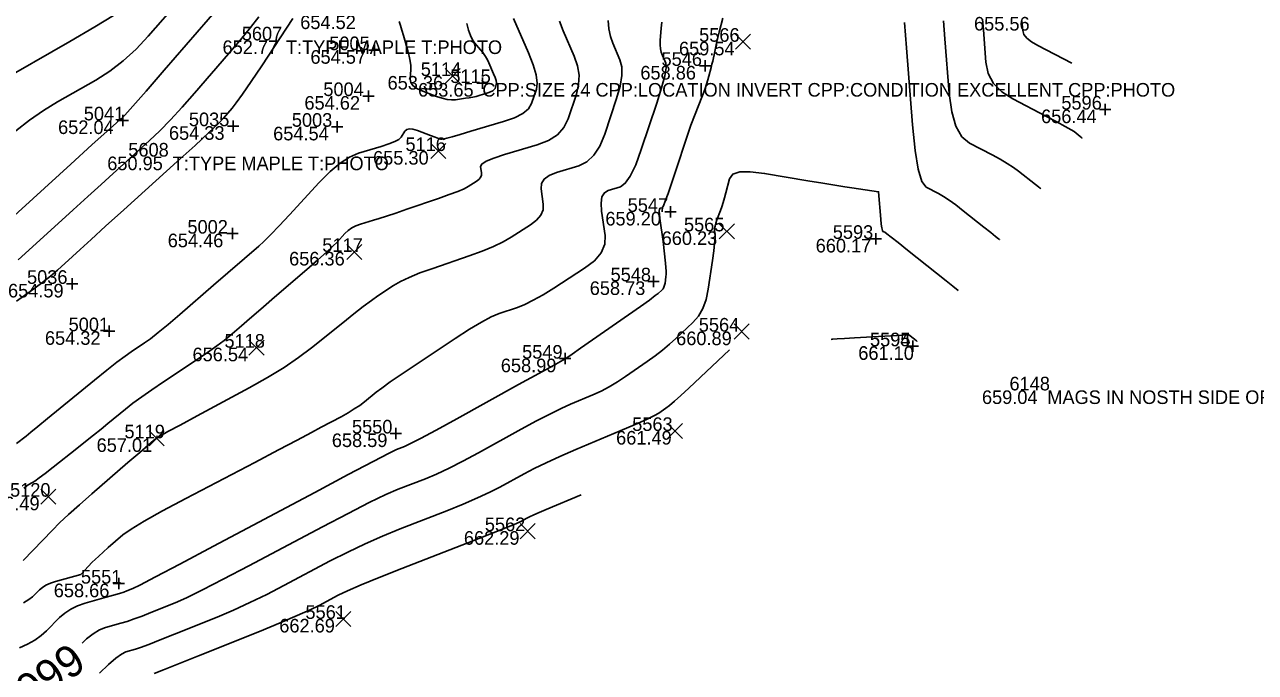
# Model space of a CAD drawing. Extents: x 2129350 to 2137777, y 657588 to 659885.
# Drawn here: x 2132929.2 to 2133037.9, y 658364.2 to 658421.4 of the extents above; entities that cross this region are included whole.
import ezdxf

# ---------------------------------------------------------------- set-up
doc = ezdxf.new("R2010")
doc.units = 0
for name, color, linetype in [('DT_X_Contour_Major', 7, 'Continuous'), ('DT_X_Contour_Minor', 7, 'Continuous'), ('SV_X_Random_Point', 7, 'Continuous'), ('SV_X_Shot_Marker', 7, 'Continuous'), ('SV_X_Text_Comment', 7, 'Continuous'), ('SV_X_Text_Elevation', 7, 'Continuous'), ('SV_X_Text_Name', 7, 'Continuous')]:
    doc.layers.add(name, color=color, linetype=linetype)

msp = doc.modelspace()

# ---------------------------------------------------------------- linework, layer by layer
at = {"layer": 'DT_X_Contour_Major'}
for points in [[(2132926.58, 658416.1), (2132933.18, 658419.87), (2132935.39, 658421.15), (2132937.04, 658422.15)], [(2132928.46, 658384.38), (2132929.31, 658385.05), (2132929.73, 658385.39), (2132930.36, 658385.9), (2132931.21, 658386.59), (2132935.37, 658389.99), (2132936.45, 658390.86), (2132937.34, 658391.57), (2132938.05, 658392.11), (2132938.58, 658392.48), (2132939.76, 658393.27), (2132940.29, 658393.64), (2132940.98, 658394.19), (2132941.85, 658394.9), (2132942.88, 658395.78), (2132945.86, 658398.36), (2132949.85, 658401.8), (2132950.31, 658402.22), (2132950.91, 658402.82), (2132951.66, 658403.61), (2132952.57, 658404.58), (2132955.19, 658407.42), (2132956.15, 658408.38), (2132957.04, 658409.13), (2132957.88, 658409.67), (2132958.67, 658410), (2132960.68, 658410.6), (2132961.35, 658410.82), (2132961.87, 658411.03), (2132962.23, 658411.23), (2132962.43, 658411.43), (2132962.75, 658411.95), (2132962.92, 658412.1), (2132963.16, 658412.15), (2132963.47, 658412.12), (2132963.87, 658412), (2132965.03, 658411.56), (2132965.43, 658411.41), (2132965.73, 658411.31), (2132965.94, 658411.26), (2132966.06, 658411.24), (2132966.26, 658411.27), (2132966.47, 658411.32), (2132966.92, 658411.45), (2132967.63, 658411.65), (2132968.58, 658411.94), (2132971.47, 658412.8), (2132972.43, 658413.14), (2132973.17, 658413.52), (2132973.67, 658413.93), (2132973.95, 658414.39), (2132974.37, 658415.65), (2132974.44, 658416.2), (2132974.36, 658416.92), (2132974.1, 658417.81), (2132973.68, 658418.86), (2132972.34, 658421.89)], [(2133011.61, 658397.89), (2133011.61, 658397.9), (2133011.14, 658398.28), (2133010.54, 658398.76), (2133007.15, 658401.45), (2133006.31, 658402.12), (2133005.69, 658402.6), (2133005.3, 658402.9), (2133005.13, 658403.03), (2133004.97, 658403.11), (2133004.92, 658403.2), (2133004.86, 658403.41), (2133004.82, 658403.74), (2133004.77, 658404.2), (2133004.58, 658406.61), (2133002.21, 658406.95), (2133001.59, 658407.05), (2133000.73, 658407.19), (2132999.65, 658407.37), (2132998.33, 658407.58), (2132994.52, 658408.22), (2132993.25, 658408.37), (2132992.32, 658408.35), (2132991.7, 658408.15), (2132991.42, 658407.76), (2132991.1, 658406.51), (2132990.98, 658406.06), (2132990.86, 658405.65), (2132990.74, 658405.28), (2132990.62, 658404.95), (2132990.31, 658404.12), (2132990.21, 658403.83), (2132990.14, 658403.57), (2132990.1, 658403.35), (2132990.1, 658403.18), (2132990.15, 658402.75), (2132990.15, 658402.49), (2132990.11, 658402.04), (2132990.03, 658401.38), (2132989.91, 658400.53), (2132989.55, 658398), (2132989.36, 658397.1), (2132989.07, 658396.31), (2132988.67, 658395.63), (2132988.17, 658395.06), (2132986.69, 658393.67), (2132986.12, 658393.15), (2132985.5, 658392.64), (2132984.85, 658392.13), (2132984.16, 658391.63), (2132982.25, 658390.3), (2132981.53, 658389.83), (2132980.81, 658389.4), (2132980.08, 658389.02), (2132979.34, 658388.68), (2132977.37, 658387.85), (2132976.55, 658387.48), (2132975.55, 658386.99), (2132974.38, 658386.39), (2132973.04, 658385.66), (2132969.25, 658383.57), (2132967.89, 658382.84), (2132966.66, 658382.21), (2132965.56, 658381.7), (2132964.59, 658381.29), (2132962.18, 658380.35), (2132961.08, 658379.88), (2132959.6, 658379.18), (2132957.74, 658378.23), (2132955.49, 658377.05), (2132948.97, 658373.59), (2132946.73, 658372.42), (2132944.9, 658371.48), (2132943.48, 658370.79), (2132942.47, 658370.34), (2132940.32, 658369.48), (2132939.55, 658369.17), (2132938.86, 658368.91), (2132938.24, 658368.7), (2132937.69, 658368.54), (2132936.33, 658368.15), (2132935.8, 658367.95), (2132935.25, 658367.61), (2132934.66, 658367.16), (2132934.27, 658366.79)]]:
    msp.add_lwpolyline(points, dxfattribs=at)
at = {"layer": 'DT_X_Contour_Minor'}
for points in [[(2132927.62, 658403.9), (2132933.27, 658409.05), (2132935.13, 658410.74), (2132936.48, 658411.96), (2132937.31, 658412.7), (2132937.62, 658412.97), (2132937.76, 658413.06), (2132938.04, 658413.35), (2132938.75, 658414.15), (2132939.91, 658415.48), (2132941.51, 658417.32), (2132946.35, 658422.92)], [(2132928.41, 658411.99), (2132929.62, 658412.92), (2132930.84, 658413.77), (2132932.1, 658414.54), (2132935.47, 658416.46), (2132936.71, 658417.25), (2132937.9, 658418.15), (2132939.02, 658419.18), (2132940.1, 658420.32), (2132942.88, 658423.54)], [(2132928.48, 658396.95), (2132929.68, 658397.81), (2132930.68, 658398.55), (2132931.48, 658399.17), (2132932.08, 658399.69), (2132933.42, 658400.9), (2132934.08, 658401.5), (2132935.05, 658402.39), (2132936.34, 658403.56), (2132937.95, 658405.01), (2132942.66, 658409.27), (2132944.24, 658410.7), (2132945.45, 658411.82), (2132946.29, 658412.62), (2132946.75, 658413.11), (2132947.5, 658413.97), (2132947.87, 658414.44), (2132948.43, 658415.23), (2132949.18, 658416.32), (2132950.12, 658417.73), (2132952.88, 658421.88)], [(2132928.62, 658400.6), (2132929.88, 658401.74), (2132933.48, 658405.02), (2132934.77, 658406.2), (2132935.94, 658407.26), (2132936.99, 658408.21), (2132937.91, 658409.05), (2132940.21, 658411.13), (2132941.11, 658411.97), (2132942.07, 658412.95), (2132943.1, 658414.06), (2132944.19, 658415.3), (2132947.19, 658418.78), (2132948.24, 658420.02), (2132949.12, 658421.11), (2132949.85, 658422.05)], [(2132990.83, 658421.91), (2132990.52, 658420.7), (2132990.31, 658419.87), (2132990.21, 658419.41), (2132990.06, 658418.68), (2132990, 658418.41), (2132989.94, 658418.13), (2132989.87, 658417.85), (2132989.8, 658417.57), (2132989.61, 658416.81), (2132989.52, 658416.49), (2132989.39, 658416.1), (2132989.23, 658415.64), (2132989.03, 658415.11), (2132988.02, 658412.47), (2132986.33, 658407.41), (2132986.01, 658406.46), (2132985.75, 658405.78), (2132985.58, 658405.36), (2132985.47, 658405.2), (2132985.29, 658405.15), (2132985.24, 658405.08), (2132985.22, 658404.9), (2132985.23, 658404.62), (2132985.28, 658404.24), (2132985.57, 658402.22), (2132985.78, 658400.31), (2132985.81, 658399.93), (2132985.83, 658399.6), (2132985.83, 658399.32), (2132985.81, 658399.09), (2132985.73, 658398.55), (2132985.69, 658398.36), (2132985.63, 658398.2), (2132985.55, 658398.05), (2132985.44, 658397.93), (2132985.13, 658397.64), (2132984.87, 658397.44), (2132984.35, 658397.05), (2132983.56, 658396.49), (2132982.5, 658395.75), (2132978.27, 658392.8), (2132977.52, 658392.28), (2132977.07, 658391.96), (2132976.92, 658391.86), (2132976.91, 658391.85), (2132975.88, 658391.28), (2132974.59, 658390.58), (2132972.8, 658389.59), (2132967.34, 658386.58), (2132965.52, 658385.58), (2132964.14, 658384.84), (2132963.21, 658384.35), (2132962.73, 658384.12), (2132962.03, 658383.85), (2132961.38, 658383.54), (2132959.96, 658382.81), (2132957.76, 658381.65), (2132954.8, 658380.08), (2132945.86, 658375.33), (2132942.9, 658373.76), (2132940.73, 658372.62), (2132939.35, 658371.9), (2132938.75, 658371.61), (2132938.21, 658371.39), (2132937.94, 658371.29), (2132937.55, 658371.16), (2132937.04, 658371.01), (2132936.4, 658370.83), (2132934.53, 658370.3), (2132933.86, 658370.07), (2132933.26, 658369.78), (2132932.73, 658369.43), (2132932.27, 658369.03), (2132931.12, 658367.86), (2132930.64, 658367.44), (2132930.09, 658367.04), (2132929.45, 658366.69), (2132928.72, 658366.36)], [(2132980.71, 658421.73), (2132980.77, 658420.98), (2132980.9, 658420.31), (2132981.11, 658419.73), (2132981.75, 658418.26), (2132981.92, 658417.64), (2132981.92, 658416.86), (2132981.76, 658415.92), (2132981.45, 658414.82), (2132980.4, 658411.69), (2132979.97, 658410.64), (2132979.44, 658409.82), (2132978.83, 658409.24), (2132978.13, 658408.9), (2132976.14, 658408.31), (2132975.49, 658408.05), (2132975.05, 658407.72), (2132974.82, 658407.32), (2132974.79, 658406.85), (2132974.98, 658405.51), (2132974.96, 658405.02), (2132974.77, 658404.55), (2132974.39, 658404.1), (2132973.84, 658403.68), (2132972.14, 658402.59), (2132971.43, 658402.18), (2132970.58, 658401.77), (2132969.58, 658401.35), (2132968.44, 658400.94), (2132965.22, 658399.84), (2132964.09, 658399.44), (2132963.14, 658399.05), (2132962.37, 658398.68), (2132961.76, 658398.33), (2132960.38, 658397.41), (2132959.8, 658397.01), (2132959.08, 658396.48), (2132958.24, 658395.82), (2132957.27, 658395.05), (2132954.5, 658392.82), (2132953.38, 658391.97), (2132952.09, 658391.1), (2132950.63, 658390.21), (2132949, 658389.3), (2132944.42, 658386.83), (2132942.92, 658386.02), (2132941.83, 658385.44), (2132941.18, 658385.08), (2132940.94, 658384.95), (2132940.87, 658384.91), (2132940.85, 658384.89), (2132940.84, 658384.88), (2132940.82, 658384.87), (2132940.82, 658384.87), (2132940.8, 658384.86), (2132940.8, 658384.85), (2132940.79, 658384.85), (2132940.78, 658384.84), (2132940.76, 658384.83), (2132940.72, 658384.79), (2132940.56, 658384.65), (2132940.1, 658384.26), (2132939.35, 658383.61), (2132938.31, 658382.71), (2132935.13, 658379.96), (2132934.02, 658378.98), (2132933.07, 658378.12), (2132932.27, 658377.38), (2132931.64, 658376.75), (2132929.07, 658374.07)], [(2133013.76, 658421.83), (2133013.84, 658420.89), (2133014.06, 658418.05), (2133014.27, 658417.05), (2133014.74, 658416.17), (2133015.46, 658415.42), (2133016.43, 658414.79), (2133019.35, 658413.28), (2133020.33, 658412.77), (2133021.07, 658412.37), (2133021.58, 658412.08), (2133021.85, 658411.91), (2133022.38, 658411.48), (2133022.53, 658411.36), (2133022.55, 658411.35), (2133022.55, 658411.35)], [(2132985.44, 658421.56), (2132985.38, 658421.03), (2132985.31, 658419.96), (2132985.31, 658419.57), (2132985.33, 658419.22), (2132985.39, 658418.91), (2132985.49, 658418.64), (2132985.79, 658417.96), (2132985.82, 658417.55), (2132985.7, 658416.82), (2132985.42, 658415.77), (2132984.99, 658414.41), (2132983.63, 658410.34), (2132983.14, 658408.99), (2132982.66, 658407.99), (2132982.22, 658407.35), (2132981.8, 658407.05), (2132980.71, 658406.73), (2132980.37, 658406.52), (2132980.16, 658406.15), (2132980.08, 658405.6), (2132980.13, 658404.89), (2132980.43, 658402.75), (2132980.4, 658401.97), (2132980.09, 658401.23), (2132979.5, 658400.52), (2132978.63, 658399.85), (2132975.92, 658398.11), (2132974.96, 658397.51), (2132974.1, 658397.03), (2132973.34, 658396.66), (2132972.69, 658396.39), (2132971.08, 658395.85), (2132970.39, 658395.56), (2132969.51, 658395.1), (2132968.45, 658394.47), (2132967.21, 658393.66), (2132963.66, 658391.3), (2132962.44, 658390.49), (2132961.46, 658389.82), (2132960.72, 658389.29), (2132960.22, 658388.91), (2132959.19, 658388.08), (2132958.77, 658387.76), (2132958.29, 658387.44), (2132957.74, 658387.1), (2132957.12, 658386.76), (2132955.38, 658385.82), (2132954.52, 658385.36), (2132953.26, 658384.7), (2132951.59, 658383.82), (2132949.5, 658382.73), (2132943.41, 658379.55), (2132941.35, 658378.45), (2132939.74, 658377.55), (2132938.58, 658376.84), (2132937.86, 658376.33), (2132936.57, 658375.21), (2132936.12, 658374.81), (2132935.73, 658374.46), (2132935.42, 658374.16), (2132935.16, 658373.91), (2132934.14, 658372.84), (2132931.9, 658372.21), (2132931.46, 658372.06), (2132931.07, 658371.89), (2132930.75, 658371.7), (2132930.49, 658371.48), (2132929.89, 658370.87), (2132929.57, 658370.62), (2132929.08, 658370.33)], [(2132976.4, 658421.67), (2132976.72, 658420.81), (2132977.72, 658418.56), (2132978.01, 658417.72), (2132978.14, 658416.89), (2132978.1, 658416.06), (2132977.91, 658415.23), (2132977.18, 658413.04), (2132976.8, 658412.28), (2132976.22, 658411.64), (2132975.44, 658411.13), (2132974.45, 658410.75), (2132971.56, 658409.88), (2132970.61, 658409.57), (2132969.95, 658409.29), (2132969.56, 658409.04), (2132969.45, 658408.82), (2132969.53, 658408.27), (2132969.52, 658408.07), (2132969.44, 658407.87), (2132969.29, 658407.69), (2132969.06, 658407.52), (2132968.36, 658407.07), (2132968, 658406.87), (2132967.44, 658406.63), (2132966.68, 658406.35), (2132965.73, 658406.01), (2132962.93, 658405.06), (2132961.96, 658404.73), (2132961.15, 658404.46), (2132960.49, 658404.25), (2132959.98, 658404.09), (2132958.85, 658403.75), (2132958.44, 658403.61), (2132958.08, 658403.42), (2132957.75, 658403.2), (2132957.47, 658402.93), (2132956.77, 658402.17), (2132956.41, 658401.81), (2132955.84, 658401.29), (2132955.07, 658400.6), (2132954.11, 658399.76), (2132951.25, 658397.3), (2132950.27, 658396.45), (2132948.81, 658395.19), (2132948.33, 658394.78), (2132947.29, 658393.88), (2132946.81, 658393.49), (2132946.16, 658393.01), (2132945.33, 658392.43), (2132944.33, 658391.76), (2132941.44, 658389.83), (2132940.41, 658389.14), (2132939.52, 658388.51), (2132938.74, 658387.94), (2132938.1, 658387.43), (2132936.54, 658386.16), (2132935.93, 658385.66), (2132935.27, 658385.13), (2132934.56, 658384.56), (2132933.8, 658383.96), (2132931.71, 658382.31), (2132931.01, 658381.76), (2132930.47, 658381.35), (2132930.09, 658381.07), (2132929.88, 658380.94), (2132929.51, 658380.76), (2132929.35, 658380.64), (2132929.11, 658380.44)], [(2132962.25, 658421.63), (2132962.37, 658421.28), (2132962.49, 658420.87), (2132962.63, 658420.4), (2132963.02, 658419.04), (2132963.15, 658418.56), (2132963.23, 658418.13), (2132963.28, 658417.74), (2132963.28, 658417.4), (2132963.23, 658416.55), (2132963.28, 658416.25), (2132963.46, 658415.98), (2132963.77, 658415.74), (2132964.21, 658415.53), (2132965.55, 658415.02), (2132966.04, 658414.86), (2132966.48, 658414.76), (2132966.87, 658414.71), (2132967.23, 658414.73), (2132968.11, 658414.85), (2132968.44, 658414.9), (2132968.75, 658414.95), (2132969.05, 658415.02), (2132969.33, 658415.1), (2132970.08, 658415.32), (2132970.33, 658415.41), (2132970.52, 658415.51), (2132970.65, 658415.62), (2132970.72, 658415.73), (2132970.83, 658416.06), (2132970.84, 658416.21), (2132970.81, 658416.42), (2132970.73, 658416.69), (2132970.59, 658417.02), (2132970.17, 658417.97), (2132970.01, 658418.31), (2132969.83, 658418.62), (2132969.65, 658418.9), (2132969.45, 658419.14), (2132968.92, 658419.74), (2132968.72, 658420.02), (2132968.55, 658420.39), (2132968.39, 658420.87), (2132968.24, 658421.45)], [(2133006.86, 658421.53), (2133007.04, 658419.3), (2133007.58, 658412.51), (2133007.8, 658410.26), (2133008.08, 658408.59), (2133008.41, 658407.5), (2133008.79, 658407), (2133009.87, 658406.44), (2133010.31, 658406.19), (2133010.82, 658405.86), (2133011.4, 658405.44), (2133012.05, 658404.93), (2133013.88, 658403.48), (2133014.49, 658403), (2133014.91, 658402.66), (2133015.17, 658402.45), (2133015.26, 658402.38), (2133015.25, 658402.38)], [(2133010.31, 658421.68), (2133010.44, 658420.09), (2133010.82, 658415.28), (2133011.04, 658413.65), (2133011.41, 658412.38), (2133011.93, 658411.46), (2133012.61, 658410.89), (2133014.61, 658409.86), (2133015.32, 658409.48), (2133015.95, 658409.11), (2133016.49, 658408.76), (2133016.95, 658408.42), (2133018.43, 658407.24), (2133018.69, 658407.03), (2133018.85, 658406.91), (2133018.9, 658406.87), (2133018.9, 658406.86)], [(2133017.24, 658421.68), (2133017.31, 658420.82), (2133017.41, 658420.49), (2133017.67, 658420.17), (2133018.08, 658419.84), (2133018.64, 658419.51), (2133021.65, 658417.96)], [(2133007.96, 658393.41), (2133007.97, 658393.42), (2133007.95, 658393.43), (2133007.76, 658393.59), (2133007.26, 658393.98), (2133002.47, 658393.71), (2133001.57, 658393.66), (2133000.93, 658393.62), (2133000.55, 658393.6), (2133000.44, 658393.59), (2133000.49, 658393.58)], [(2132991.42, 658392.67), (2132987.82, 658389.29), (2132987.12, 658388.63), (2132986.55, 658388.12), (2132986.11, 658387.75), (2132985.81, 658387.51), (2132985.18, 658387.08), (2132984.8, 658386.86), (2132984.1, 658386.52), (2132983.09, 658386.07), (2132981.77, 658385.51), (2132977.84, 658383.86), (2132976.45, 658383.26), (2132975.23, 658382.7), (2132974.17, 658382.2), (2132973.29, 658381.73), (2132971.15, 658380.55), (2132970.25, 658380.09), (2132969.17, 658379.59), (2132967.9, 658379.05), (2132966.45, 658378.46), (2132962.33, 658376.86), (2132960.79, 658376.23), (2132959.25, 658375.55), (2132957.71, 658374.82), (2132956.17, 658374.03), (2132952.08, 658371.85), (2132950.57, 658371.07), (2132949.08, 658370.35), (2132947.62, 658369.68), (2132946.2, 658369.08), (2132942.43, 658367.56), (2132941.16, 658367.06), (2132940.16, 658366.67), (2132939.43, 658366.4), (2132938.98, 658366.25), (2132938.13, 658366.01), (2132937.75, 658365.82), (2132937.23, 658365.44), (2132936.59, 658364.88), (2132935.81, 658364.12)], [(2132978.31, 658379.86), (2132975.22, 658378.56), (2132974.61, 658378.3), (2132974.13, 658378.09), (2132973.77, 658377.92), (2132973.53, 658377.8), (2132973.05, 658377.54), (2132972.62, 658377.34), (2132971.68, 658376.96), (2132970.25, 658376.39), (2132968.32, 658375.64), (2132962.49, 658373.37), (2132960.49, 658372.58), (2132958.89, 658371.92), (2132957.68, 658371.4), (2132956.86, 658371), (2132955.2, 658370.11), (2132954.4, 658369.72), (2132953.25, 658369.21), (2132951.76, 658368.58), (2132949.92, 658367.82), (2132944.55, 658365.65), (2132942.77, 658364.94), (2132941.46, 658364.42), (2132940.63, 658364.09)]]:
    msp.add_lwpolyline(points, dxfattribs=at)
at = {"layer": 'SV_X_Random_Point'}
for p, q in [((2132991.94, 658419.18), (2132993.27, 658420.51)), ((2132991.94, 658420.51), (2132993.27, 658419.18)), ((2132966.31, 658416.15), (2132967.65, 658417.48)), ((2132966.31, 658417.48), (2132967.65, 658416.15)), ((2132965.04, 658409.53), (2132966.38, 658410.87)), ((2132965.04, 658410.87), (2132966.38, 658409.53)), ((2132990.52, 658402.44), (2132991.85, 658403.78)), ((2132990.52, 658403.78), (2132991.85, 658402.44)), ((2132957.63, 658400.63), (2132958.96, 658401.96)), ((2132957.63, 658401.96), (2132958.96, 658400.63)), ((2132991.82, 658393.6), (2132993.16, 658394.94)), ((2132991.82, 658394.94), (2132993.16, 658393.6)), ((2132948.99, 658392.18), (2132950.33, 658393.52)), ((2132948.99, 658393.52), (2132950.33, 658392.18)), ((2132985.95, 658384.84), (2132987.28, 658386.17)), ((2132985.95, 658386.17), (2132987.28, 658384.84)), ((2132940.17, 658384.18), (2132941.5, 658385.51)), ((2132940.17, 658385.51), (2132941.5, 658384.18)), ((2132930.61, 658379.04), (2132931.95, 658380.37)), ((2132930.61, 658380.37), (2132931.95, 658379.04)), ((2132972.93, 658375.99), (2132974.27, 658377.33)), ((2132972.93, 658377.33), (2132974.27, 658375.99)), ((2132956.67, 658368.25), (2132958, 658369.58)), ((2132956.67, 658369.58), (2132958, 658368.25))]:
    msp.add_line(p, q, dxfattribs=at)
at = {"layer": 'SV_X_Shot_Marker'}
for p, q in [((2132960.07, 658419.6), (2132960.07, 658418.6)), ((2132959.57, 658419.1), (2132960.57, 658419.1)), ((2132960.07, 658419.1), (2132960.07, 658419.1)), ((2132988.77, 658417.71), (2132989.77, 658417.71)), ((2132989.27, 658418.21), (2132989.27, 658417.21)), ((2132989.27, 658417.71), (2132989.27, 658417.71)), ((2132969.6, 658416.7), (2132969.6, 658415.7)), ((2132959.54, 658415.55), (2132959.54, 658414.55)), ((2132969.1, 658416.2), (2132970.1, 658416.2)), ((2132969.6, 658416.2), (2132969.6, 658416.2)), ((2132959.04, 658415.05), (2132960.04, 658415.05)), ((2132959.54, 658415.05), (2132959.54, 658415.05)), ((2133024.59, 658414.36), (2133024.59, 658413.36)), ((2132937.87, 658413.4), (2132937.87, 658412.4)), ((2133024.09, 658413.86), (2133025.09, 658413.86)), ((2133024.59, 658413.86), (2133024.59, 658413.86)), ((2132937.37, 658412.9), (2132938.37, 658412.9)), ((2132937.87, 658412.9), (2132937.87, 658412.9)), ((2132947.09, 658412.39), (2132948.09, 658412.39)), ((2132947.59, 658412.89), (2132947.59, 658411.89)), ((2132947.59, 658412.39), (2132947.59, 658412.39)), ((2132956.27, 658412.34), (2132957.27, 658412.34)), ((2132956.77, 658412.84), (2132956.77, 658411.84)), ((2132956.77, 658412.34), (2132956.77, 658412.34)), ((2132985.71, 658404.83), (2132986.71, 658404.83)), ((2132986.21, 658405.33), (2132986.21, 658404.33)), ((2132986.21, 658404.83), (2132986.21, 658404.83)), ((2132947.55, 658403.41), (2132947.55, 658402.41)), ((2132947.05, 658402.91), (2132948.05, 658402.91)), ((2132947.55, 658402.91), (2132947.55, 658402.91)), ((2133003.83, 658402.45), (2133004.83, 658402.45)), ((2133004.33, 658402.95), (2133004.33, 658401.95)), ((2133004.33, 658402.45), (2133004.33, 658402.45)), ((2132933.38, 658398.98), (2132933.38, 658397.98)), ((2132984.71, 658399.2), (2132984.71, 658398.2)), ((2132932.88, 658398.48), (2132933.88, 658398.48)), ((2132933.38, 658398.48), (2132933.38, 658398.48)), ((2132984.21, 658398.7), (2132985.21, 658398.7)), ((2132984.71, 658398.7), (2132984.71, 658398.7)), ((2132936.64, 658394.8), (2132936.64, 658393.8)), ((2132936.14, 658394.3), (2132937.14, 658394.3)), ((2132936.64, 658394.3), (2132936.64, 658394.3)), ((2133007.61, 658393.47), (2133007.61, 658392.47)), ((2133007.61, 658393.47), (2133007.61, 658392.47)), ((2132976.9, 658392.38), (2132976.9, 658391.38)), ((2133007.11, 658392.97), (2133008.11, 658392.97)), ((2133007.11, 658392.97), (2133008.11, 658392.97)), ((2133007.61, 658392.97), (2133007.61, 658392.97)), ((2133007.61, 658392.97), (2133007.61, 658392.97)), ((2132976.4, 658391.88), (2132977.4, 658391.88)), ((2132976.9, 658391.88), (2132976.9, 658391.88)), ((2132961.46, 658385.28), (2132962.46, 658385.28)), ((2132961.96, 658385.78), (2132961.96, 658384.78)), ((2132961.96, 658385.28), (2132961.96, 658385.28)), ((2132937, 658372.03), (2132938, 658372.03)), ((2132937.5, 658372.53), (2132937.5, 658371.53)), ((2132937.5, 658372.03), (2132937.5, 658372.03))]:
    msp.add_line(p, q, dxfattribs=at)

# ---------------------------------------------------------------- texts
at = {"layer": 'DT_X_Contour_Major'}
msp.add_text('660', height=2.8, rotation=214.8317, dxfattribs=at).set_placement((2132933.2, 658366.94))
at = {"layer": 'SV_X_Text_Comment'}
for s, p in [('T:TYPE MAPLE T:PHOTO', (2132952.26, 658418.76)), ('CPP:SIZE 24 CPP:LOCATION INVERT CPP:CONDITION EXCELLENT CPP:PHOTO', (2132969.6, 658415)), ('T:TYPE MAPLE T:PHOTO', (2132942.26, 658408.51)), ('MAGS IN NOSTH SIDE OF LPOLE MAGS:NOTE MAGS:PHOTO LPOLE:MATERIAL STEEL LPOLE', (2133019.48, 658387.88))]:
    msp.add_text(s, height=1.2, dxfattribs=at).set_placement(p)
at = {"layer": 'SV_X_Text_Elevation'}
for s, p in [('654.52', (2132953.52, 658420.96)), ('655.56', (2133013.01, 658420.83)), ('652.77', (2132946.66, 658418.76)), ('659.54', (2132986.96, 658418.64)), ('654.57', (2132954.42, 658417.9)), ('658.86', (2132983.55, 658416.51)), ('653.36', (2132961.23, 658415.62)), ('653.65', (2132963.92, 658415)), ('654.62', (2132953.89, 658413.85)), ('656.44', (2133018.93, 658412.66)), ('652.04', (2132932.14, 658411.7)), ('654.33', (2132941.93, 658411.19)), ('654.54', (2132951.13, 658411.14)), ('655.30', (2132959.95, 658409)), ('650.95', (2132936.48, 658408.51)), ('659.20', (2132980.46, 658403.63)), ('654.46', (2132941.82, 658401.71)), ('660.23', (2132985.43, 658401.91)), ('660.17', (2132999.03, 658401.25)), ('656.36', (2132952.54, 658400.1)), ('654.59', (2132927.72, 658397.28)), ('658.73', (2132979.08, 658397.5)), ('654.32', (2132930.98, 658393.1)), ('660.89', (2132986.71, 658393.07)), ('656.54', (2132944.01, 658391.65)), ('661.10', (2133002.79, 658391.78)), ('661.10', (2133002.79, 658391.77)), ('658.99', (2132971.23, 658390.68)), ('659.04', (2133013.71, 658387.88)), ('657.01', (2132935.54, 658383.65)), ('658.59', (2132956.31, 658384.08)), ('661.49', (2132981.41, 658384.3)), ('656.49', (2132925.6, 658378.5)), ('662.29', (2132967.97, 658375.46)), ('658.66', (2132931.76, 658370.83)), ('662.69', (2132951.67, 658367.72))]:
    msp.add_text(s, height=1.2, dxfattribs=at).set_placement(p)
at = {"layer": 'SV_X_Text_Name'}
for s, p in [('5607', (2132948.36, 658419.96)), ('5566', (2132988.74, 658419.84)), ('5005', (2132956.08, 658419.1)), ('5546', (2132985.42, 658417.71)), ('5114', (2132964.16, 658416.82)), ('5115', (2132966.77, 658416.2)), ('5004', (2132955.56, 658415.05)), ('5041', (2132934.41, 658412.9)), ('5596', (2133020.72, 658413.86)), ('5035', (2132943.69, 658412.39)), ('5003', (2132952.78, 658412.34)), ('5608', (2132938.34, 658409.71)), ('5116', (2132962.81, 658410.2)), ('5547', (2132982.43, 658404.83)), ('5565', (2132987.4, 658403.11)), ('5002', (2132943.56, 658402.91)), ('5593', (2133000.54, 658402.45)), ('5117', (2132955.47, 658401.3)), ('5036', (2132929.4, 658398.48)), ('5548', (2132980.92, 658398.7)), ('5001', (2132933.07, 658394.3)), ('5564', (2132988.71, 658394.27)), ('5118', (2132946.83, 658392.85)), ('5595', (2133003.82, 658392.97)), ('5594', (2133003.83, 658392.97)), ('5549', (2132973.11, 658391.88)), ('6148', (2133016.14, 658389.08)), ('5119', (2132938, 658384.85)), ('5550', (2132958.09, 658385.28)), ('5563', (2132982.83, 658385.5)), ('5120', (2132927.9, 658379.7)), ('5562', (2132969.82, 658376.66)), ('5551', (2132934.16, 658372.03)), ('5561', (2132953.98, 658368.92))]:
    msp.add_text(s, height=1.2, dxfattribs=at).set_placement(p)

doc.saveas('drawing.dxf')
